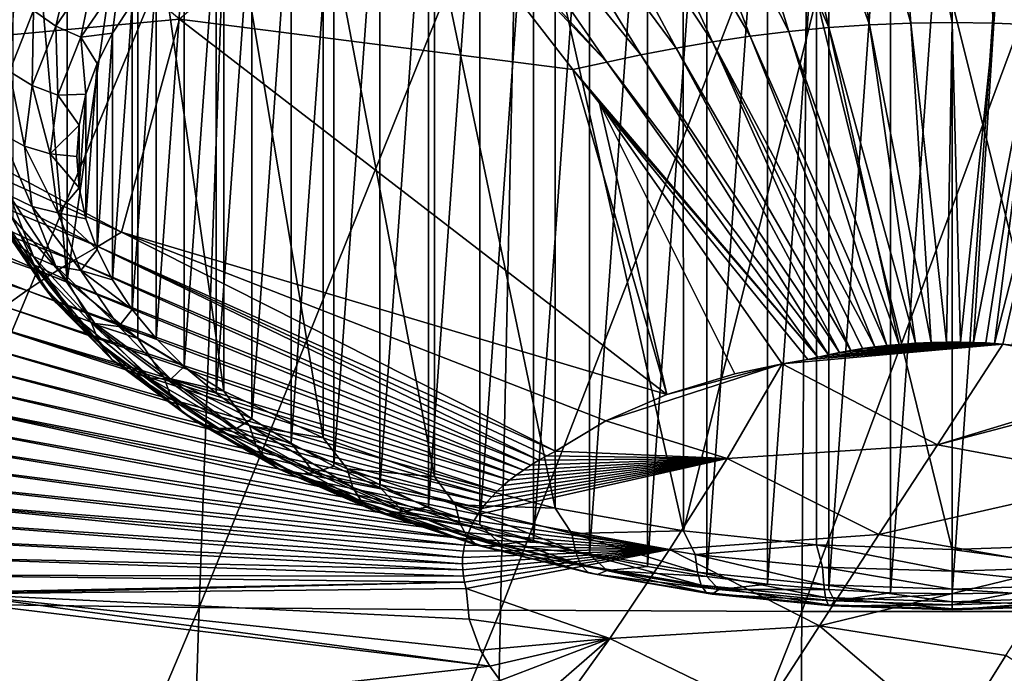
# Model space of a CAD drawing. Header units: metres. Extents: x -109 to 109, y -78 to 121.
# Tile 927 of 1056: x 72.66 to 76.71, y -57.38 to -54.69. Entities that reach past the tile are written whole.
import ezdxf

# ---------------------------------------------------------------- set-up
doc = ezdxf.new("R2010")
doc.units = ezdxf.units.M
doc.layers.add('solid_508554_SW0001', color=7, linetype='CONTINUOUS')

msp = doc.modelspace()

# ---------------------------------------------------------------- linework, layer by layer
at = {"layer": 'solid_508554_SW0001'}
for points in [[(73.321922, -54.686974, 36.627819), (71.34269, -53.03363, 38.818039), (71.72216, -54.835297, 36.247116)], [(72.636826, -53.254375, 29.160719), (72.636734, -55.505913, 30.460941), (72.859673, -55.762543, 30.016445)], [(72.859436, -53.510651, 28.716837), (72.636826, -53.254375, 29.160719), (72.859673, -55.762543, 30.016445)], [(76.159088, -54.710598, 36.736134), (75.946243, -53.328995, 38.748745), (75.674438, -53.347584, 38.717289)], [(76.328926, -54.703659, 36.747894), (76.22213, -53.317688, 38.767853), (75.946243, -53.328995, 38.748745)], [(76.159088, -54.710598, 36.736134), (76.328926, -54.703659, 36.747894), (75.946243, -53.328995, 38.748745)], [(76.500031, -54.701321, 36.751854), (76.500069, -53.313877, 38.774288), (76.22213, -53.317688, 38.767853)], [(76.328926, -54.703659, 36.747894), (76.500031, -54.701321, 36.751854), (76.22213, -53.317688, 38.767853)], [(76.500031, -54.701321, 36.751854), (76.671143, -54.703667, 36.747883), (76.500069, -53.313877, 38.774288)], [(76.671143, -54.703667, 36.747883), (76.778008, -53.317692, 38.767849), (76.500069, -53.313877, 38.774288)], [(76.671143, -54.703667, 36.747883), (76.840981, -54.710609, 36.736111), (76.778008, -53.317692, 38.767849)], [(75.828003, -54.737652, 36.690208), (75.408379, -53.373047, 38.674118), (75.149323, -53.404789, 38.620148)], [(75.991768, -54.722008, 36.716774), (75.674438, -53.347584, 38.717289), (75.408379, -53.373047, 38.674118)], [(75.828003, -54.737652, 36.690208), (75.991768, -54.722008, 36.716774), (75.408379, -53.373047, 38.674118)], [(75.991768, -54.722008, 36.716774), (76.159088, -54.710598, 36.736134), (75.674438, -53.347584, 38.717289)], [(75.668579, -54.757164, 36.657005), (75.149323, -53.404789, 38.620148), (74.898277, -53.442127, 38.556427)], [(75.668579, -54.757164, 36.657005), (75.828003, -54.737652, 36.690208), (75.149323, -53.404789, 38.620148)], [(75.514099, -54.78014, 36.617821), (74.898277, -53.442127, 38.556427), (74.655182, -53.484119, 38.484409)], [(75.514099, -54.78014, 36.617821), (75.668579, -54.757164, 36.657005), (74.898277, -53.442127, 38.556427)], [(76.246475, -57.047951, 28.790051), (76.24646, -53.45689, 35.009949), (76.5, -53.452419, 35.017693)], [(76.246475, -57.047951, 28.790051), (76.5, -53.452419, 35.017693), (76.5, -57.052422, 28.782309)], [(76.5, -53.452419, 35.017693), (76.753525, -53.45689, 35.009949), (76.5, -57.052422, 28.782309)], [(75.364532, -54.806007, 36.573555), (74.655182, -53.484119, 38.484409), (74.419662, -53.529743, 38.405678)], [(75.364532, -54.806007, 36.573555), (75.514099, -54.78014, 36.617821), (74.655182, -53.484119, 38.484409)], [(75.490913, -56.980259, 28.907295), (75.490868, -53.52459, 34.892693), (75.740196, -53.49297, 34.947456)], [(75.740234, -57.011875, 28.852535), (75.490913, -56.980259, 28.907295), (75.740196, -53.49297, 34.947456)], [(75.740234, -57.011875, 28.852535), (75.740196, -53.49297, 34.947456), (75.99263, -53.47039, 34.986568)], [(75.992661, -57.034454, 28.813427), (75.740234, -57.011875, 28.852535), (75.99263, -53.47039, 34.986568)], [(75.992661, -57.034454, 28.813427), (75.99263, -53.47039, 34.986568), (76.24646, -53.45689, 35.009949)], [(76.246475, -57.047951, 28.790051), (75.992661, -57.034454, 28.813427), (76.24646, -53.45689, 35.009949)], [(76.753525, -53.45689, 35.009949), (76.75354, -57.047951, 28.790052), (76.5, -57.052422, 28.782309)], [(73.150009, -53.749641, 28.302893), (72.859436, -53.510651, 28.716837), (72.859673, -55.762543, 30.016445)], [(75.21965, -54.834156, 36.525192), (74.419662, -53.529743, 38.405678), (74.190193, -53.577778, 38.322105)], [(75.21965, -54.834156, 36.525192), (75.364532, -54.806007, 36.573555), (74.419662, -53.529743, 38.405678)], [(75.246399, -56.939758, 28.977442), (75.246346, -53.56509, 34.82254), (75.490868, -53.52459, 34.892693)], [(75.490913, -56.980259, 28.907295), (75.246399, -56.939758, 28.977442), (75.490868, -53.52459, 34.892693)], [(75.008347, -56.890633, 29.062532), (75.008301, -53.61422, 34.73745), (75.246346, -53.56509, 34.82254)], [(75.246399, -56.939758, 28.977442), (75.008347, -56.890633, 29.062532), (75.246346, -53.56509, 34.82254)], [(75.078506, -54.863853, 36.4739), (74.190193, -53.577778, 38.322105), (73.964195, -53.626923, 38.235683)], [(75.078506, -54.863853, 36.4739), (75.21965, -54.834156, 36.525192), (74.190193, -53.577778, 38.322105)], [(74.778183, -56.833191, 29.162024), (74.778137, -53.671661, 34.637955), (75.008301, -53.61422, 34.73745)], [(75.008347, -56.890633, 29.062532), (74.778183, -56.833191, 29.162024), (75.008301, -53.61422, 34.73745)], [(75.078506, -54.863853, 36.4739), (73.964195, -53.626923, 38.235683), (74.197533, -53.935921, 37.804844)], [(74.556969, -56.767727, 29.275412), (74.556923, -53.737129, 34.524563), (74.778137, -53.671661, 34.637955)], [(74.778183, -56.833191, 29.162024), (74.556969, -56.767727, 29.275412), (74.778137, -53.671661, 34.637955)], [(74.345619, -56.694523, 29.402205), (74.345573, -53.810337, 34.397766), (74.556923, -53.737129, 34.524563)], [(74.556969, -56.767727, 29.275412), (74.345619, -56.694523, 29.402205), (74.556923, -53.737129, 34.524563)], [(73.150009, -53.749641, 28.302893), (72.859673, -55.762543, 30.016445), (73.150421, -56.001602, 29.602379)], [(73.150009, -53.749641, 28.302893), (73.150421, -56.001602, 29.602379), (73.503571, -56.218643, 29.226456)], [(73.503632, -53.967007, 27.926401), (73.150009, -53.749641, 28.302893), (73.503571, -56.218643, 29.226456)], [(74.145149, -56.613914, 29.541822), (74.145103, -53.890945, 34.258141), (74.345573, -53.810337, 34.397766)], [(74.345619, -56.694523, 29.402205), (74.145149, -56.613914, 29.541822), (74.345573, -53.810337, 34.397766)], [(72.330719, -53.819981, 9.54061), (73.521713, -53.836773, 9.513277), (72.164574, -57.091961, 11.142386)], [(73.521713, -53.836773, 9.513277), (73.403038, -57.108158, 11.116246), (72.164574, -57.091961, 11.142386)], [(73.521713, -53.836773, 9.513277), (74.712685, -53.848141, 9.495139), (73.403038, -57.108158, 11.116246)], [(74.712685, -53.848141, 9.495139), (74.641487, -57.119034, 11.099188), (73.403038, -57.108158, 11.116246)], [(74.712685, -53.848141, 9.495139), (75.90432, -53.853874, 9.486094), (74.641487, -57.119034, 11.099188)], [(75.90432, -53.853874, 9.486094), (75.880562, -57.124493, 11.090763), (74.641487, -57.119034, 11.099188)], [(77.096413, -53.85387, 9.486099), (77.120071, -57.124489, 11.090767), (75.880562, -57.124493, 11.090763)], [(75.90432, -53.853874, 9.486094), (77.096413, -53.85387, 9.486099), (75.880562, -57.124493, 11.090763)], [(73.956635, -56.526321, 29.693539), (73.956589, -53.978542, 34.106422), (74.145103, -53.890945, 34.258141)], [(74.145149, -56.613914, 29.541822), (73.956635, -56.526321, 29.693539), (74.145103, -53.890945, 34.258141)], [(74.939186, -54.893936, 36.421516), (74.197533, -53.935921, 37.804844), (73.321922, -54.686974, 36.627819)], [(75.078506, -54.863853, 36.4739), (74.197533, -53.935921, 37.804844), (74.939186, -54.893936, 36.421516)], [(73.503632, -53.967007, 27.926401), (73.503571, -56.218643, 29.226456), (73.912537, -56.409615, 28.895679)], [(73.912659, -54.157997, 27.595598), (73.503632, -53.967007, 27.926401), (73.912537, -56.409615, 28.895679)], [(73.781128, -56.432224, 29.856522), (73.78109, -54.072639, 33.943439), (73.956589, -53.978542, 34.106422)], [(73.956635, -56.526321, 29.693539), (73.781128, -56.432224, 29.856522), (73.956589, -53.978542, 34.106422)], [(73.619553, -56.332123, 30.0299), (73.619514, -54.172741, 33.770058), (73.78109, -54.072639, 33.943439)], [(73.781128, -56.432224, 29.856522), (73.619553, -56.332123, 30.0299), (73.78109, -54.072639, 33.943439)], [(73.47271, -56.226524, 30.212803), (73.472679, -54.278343, 33.587151), (73.619514, -54.172741, 33.770058)], [(73.619553, -56.332123, 30.0299), (73.47271, -56.226524, 30.212803), (73.619514, -54.172741, 33.770058)], [(73.912659, -54.157997, 27.595598), (73.912537, -56.409615, 28.895679), (74.369705, -56.570969, 28.616209)], [(74.370415, -54.319519, 27.315836), (73.912659, -54.157997, 27.595598), (74.369705, -56.570969, 28.616209)], [(73.341324, -56.115952, 30.404318), (73.341293, -54.388916, 33.395634), (73.472679, -54.278343, 33.587151)], [(73.47271, -56.226524, 30.212803), (73.341324, -56.115952, 30.404318), (73.472679, -54.278343, 33.587151)], [(74.370415, -54.319519, 27.315836), (74.369705, -56.570969, 28.616209), (74.866554, -56.699692, 28.393253)], [(74.866661, -54.448048, 27.093216), (74.370415, -54.319519, 27.315836), (74.866554, -56.699692, 28.393253)], [(72.813507, -54.715813, 32.730793), (72.721802, -54.651951, 32.722298), (72.886261, -54.409702, 33.14188)], [(72.973976, -54.479446, 33.14019), (72.813507, -54.715813, 32.730793), (72.886261, -54.409702, 33.14188)], [(73.226051, -56.000961, 30.603491), (73.226021, -54.50391, 33.196461), (73.341293, -54.388916, 33.395634)], [(73.341324, -56.115952, 30.404318), (73.226051, -56.000961, 30.603491), (73.341293, -54.388916, 33.395634)], [(74.866661, -54.448048, 27.093216), (74.866554, -56.699692, 28.393253), (75.393837, -56.793388, 28.230965)], [(75.393188, -54.541634, 26.931122), (74.866661, -54.448048, 27.093216), (75.393837, -56.793388, 28.230965)], [(72.915726, -54.761471, 32.725529), (72.813507, -54.715813, 32.730793), (72.973976, -54.479446, 33.14019)], [(73.071747, -54.531658, 33.123573), (72.915726, -54.761471, 32.725529), (72.973976, -54.479446, 33.14019)], [(73.127487, -55.882137, 30.809296), (73.127472, -54.622734, 32.99065), (73.226021, -54.50391, 33.196461)], [(73.226051, -56.000961, 30.603491), (73.127487, -55.882137, 30.809296), (73.226021, -54.50391, 33.196461)], [(73.071747, -54.531658, 33.123573), (73.046135, -54.74477, 32.779274), (72.915726, -54.761471, 32.725529)], [(73.071747, -54.531658, 33.123573), (73.127472, -54.622734, 32.99065), (73.046135, -54.74477, 32.779274)], [(75.941307, -54.598621, 26.832417), (75.393188, -54.541634, 26.931122), (75.393837, -56.793388, 28.230965)], [(72.721802, -54.651951, 32.722298), (72.621979, -54.902859, 32.287712), (72.64521, -54.573093, 32.70047)], [(73.046158, -55.760101, 31.020674), (73.046135, -54.74477, 32.779274), (73.127472, -54.622734, 32.99065)], [(73.127487, -55.882137, 30.809296), (73.046158, -55.760101, 31.020674), (73.127472, -54.622734, 32.99065)], [(75.941307, -54.598621, 26.832417), (75.393837, -56.793388, 28.230965), (75.941719, -56.850315, 28.132368)], [(75.941307, -54.598621, 26.832417), (75.941719, -56.850315, 28.132368), (76.5, -56.869408, 28.099297)], [(76.5, -54.617741, 26.799295), (75.941307, -54.598621, 26.832417), (76.5, -56.869408, 28.099297)], [(77.058281, -56.850315, 28.132368), (77.058693, -54.598621, 26.832417), (76.5, -54.617741, 26.799295)], [(77.058281, -56.850315, 28.132368), (76.5, -54.617741, 26.799295), (76.5, -56.869408, 28.099297)], [(72.71611, -54.960629, 32.306759), (72.621979, -54.902859, 32.287712), (72.721802, -54.651951, 32.722298)], [(72.813507, -54.715813, 32.730793), (72.71611, -54.960629, 32.306759), (72.721802, -54.651951, 32.722298)], [(72.986221, -55.623047, 35.158772), (71.130722, -54.691639, 36.393513), (70.968246, -54.785965, 36.230511)], [(73.083595, -55.564346, 35.259617), (71.72216, -54.835297, 36.247116), (71.130722, -54.691639, 36.393513)], [(72.986221, -55.623047, 35.158772), (73.083595, -55.564346, 35.259617), (71.130722, -54.691639, 36.393513)], [(73.321922, -54.686974, 36.627819), (71.72216, -54.835297, 36.247116), (73.083595, -55.564346, 35.259617)], [(73.321922, -54.686974, 36.627819), (73.083595, -55.564346, 35.259617), (75.326256, -56.231773, 34.335072)], [(74.939186, -54.893936, 36.421516), (73.321922, -54.686974, 36.627819), (75.326256, -56.231773, 34.335072)], [(76.159088, -54.710598, 36.736134), (76.413765, -56.01799, 34.70752), (76.328926, -54.703659, 36.747894)], [(76.328926, -54.703659, 36.747894), (76.475769, -56.01651, 34.710052), (76.500031, -54.701321, 36.751854)], [(76.328926, -54.703659, 36.747894), (76.413765, -56.01799, 34.70752), (76.475769, -56.01651, 34.710052)], [(76.500031, -54.701321, 36.751854), (76.475769, -56.01651, 34.710052), (76.533463, -56.016365, 34.71027)], [(76.500031, -54.701321, 36.751854), (76.533463, -56.016365, 34.71027), (76.671143, -54.703667, 36.747883)], [(76.671143, -54.703667, 36.747883), (76.533463, -56.016365, 34.71027), (76.587509, -56.017399, 34.708466)], [(76.671143, -54.703667, 36.747883), (76.587509, -56.017399, 34.708466), (76.840981, -54.710609, 36.736111)], [(72.82103, -54.9995, 32.313248), (72.71611, -54.960629, 32.306759), (72.813507, -54.715813, 32.730793)], [(72.915726, -54.761471, 32.725529), (72.82103, -54.9995, 32.313248), (72.813507, -54.715813, 32.730793)], [(72.915726, -54.761471, 32.725529), (73.046135, -54.74477, 32.779274), (72.982445, -54.869404, 32.563408)], [(72.98246, -55.635471, 31.236538), (72.982445, -54.869404, 32.563408), (73.046135, -54.74477, 32.779274)], [(73.046158, -55.760101, 31.020674), (72.98246, -55.635471, 31.236538), (73.046135, -54.74477, 32.779274)], [(75.668579, -54.757164, 36.657005), (76.231354, -56.030323, 34.686241), (75.828003, -54.737652, 36.690208)], [(75.828003, -54.737652, 36.690208), (76.281975, -56.025646, 34.694321), (75.991768, -54.722008, 36.716774)], [(75.828003, -54.737652, 36.690208), (76.231354, -56.030323, 34.686241), (76.281975, -56.025646, 34.694321)], [(75.991768, -54.722008, 36.716774), (76.348831, -56.020973, 34.702389), (76.159088, -54.710598, 36.736134)], [(75.991768, -54.722008, 36.716774), (76.281975, -56.025646, 34.694321), (76.348831, -56.020973, 34.702389)], [(76.159088, -54.710598, 36.736134), (76.348831, -56.020973, 34.702389), (76.413765, -56.01799, 34.70752)], [(76.840981, -54.710609, 36.736111), (76.587509, -56.017399, 34.708466), (76.63842, -56.01952, 34.704803)], [(76.840981, -54.710609, 36.736111), (76.63842, -56.01952, 34.704803), (76.673347, -56.021812, 34.700874)], [(76.840981, -54.710609, 36.736111), (76.673347, -56.021812, 34.700874), (77.008286, -54.722027, 36.716747)], [(77.008286, -54.722027, 36.716747), (76.673347, -56.021812, 34.700874), (76.70768, -56.024773, 34.695824)], [(77.008286, -54.722027, 36.716747), (76.70768, -56.024773, 34.695824), (76.746155, -56.029049, 34.688557)], [(72.886208, -55.680958, 35.058315), (70.968246, -54.785965, 36.230511), (70.809029, -54.883713, 36.060921)], [(72.886208, -55.680958, 35.058315), (72.986221, -55.623047, 35.158772), (70.968246, -54.785965, 36.230511)], [(72.915726, -54.761471, 32.725529), (72.936722, -54.995987, 32.344154), (72.82103, -54.9995, 32.313248)], [(72.915726, -54.761471, 32.725529), (72.982445, -54.869404, 32.563408), (72.936722, -54.995987, 32.344154)], [(75.364532, -54.806007, 36.573555), (76.082741, -56.051033, 34.650551), (75.514099, -54.78014, 36.617821)], [(75.514099, -54.78014, 36.617821), (76.180946, -56.036106, 34.676258), (75.668579, -54.757164, 36.657005)], [(75.514099, -54.78014, 36.617821), (76.082741, -56.051033, 34.650551), (76.131271, -56.04311, 34.6642)], [(75.514099, -54.78014, 36.617821), (76.131271, -56.04311, 34.6642), (76.180946, -56.036106, 34.676258)], [(75.668579, -54.757164, 36.657005), (76.180946, -56.036106, 34.676258), (76.231354, -56.030323, 34.686241)], [(75.21965, -54.834156, 36.525192), (76.035545, -56.05957, 34.635826), (75.364532, -54.806007, 36.573555)], [(75.364532, -54.806007, 36.573555), (76.035545, -56.05957, 34.635826), (76.082741, -56.051033, 34.650551)], [(72.936729, -55.508884, 31.45579), (72.936722, -54.995987, 32.344154), (72.982445, -54.869404, 32.563408)], [(72.98246, -55.635471, 31.236538), (72.936729, -55.508884, 31.45579), (72.982445, -54.869404, 32.563408)], [(75.078506, -54.863853, 36.4739), (74.939186, -54.893936, 36.421516), (75.94709, -56.078094, 34.603867)], [(75.078506, -54.863853, 36.4739), (75.990189, -56.068649, 34.620155), (75.21965, -54.834156, 36.525192)], [(75.078506, -54.863853, 36.4739), (75.94709, -56.078094, 34.603867), (75.990189, -56.068649, 34.620155)], [(75.21965, -54.834156, 36.525192), (75.990189, -56.068649, 34.620155), (76.035545, -56.05957, 34.635826)], [(72.788193, -55.741055, 34.953835), (70.809029, -54.883713, 36.060921), (70.654724, -54.986053, 35.882942)], [(72.788193, -55.741055, 34.953835), (72.886208, -55.680958, 35.058315), (70.809029, -54.883713, 36.060921)], [(72.683464, -55.209709, 31.87534), (72.588516, -55.158134, 31.845562), (72.621979, -54.902859, 32.287712)], [(72.71611, -54.960629, 32.306759), (72.683464, -55.209709, 31.87534), (72.621979, -54.902859, 32.287712)], [(75.048965, -55.032639, 36.214958), (74.939186, -54.893936, 36.421516), (75.326256, -56.231773, 34.335072)], [(75.048965, -55.032639, 36.214958), (75.94709, -56.078094, 34.603867), (74.939186, -54.893936, 36.421516)], [(72.693184, -55.804035, 34.844204), (70.654724, -54.986053, 35.882942), (70.506996, -55.09354, 35.695816)], [(72.693184, -55.804035, 34.844204), (72.788193, -55.741055, 34.953835), (70.654724, -54.986053, 35.882942)], [(72.789284, -55.241673, 31.893795), (72.683464, -55.209709, 31.87534), (72.71611, -54.960629, 32.306759)], [(72.82103, -54.9995, 32.313248), (72.789284, -55.241673, 31.893795), (72.71611, -54.960629, 32.306759)], [(72.82103, -54.9995, 32.313248), (72.909195, -55.123882, 32.122635), (72.789284, -55.241673, 31.893795)], [(72.82103, -54.9995, 32.313248), (72.936722, -54.995987, 32.344154), (72.909195, -55.123882, 32.122635)], [(72.909195, -55.380989, 31.677311), (72.909195, -55.123882, 32.122635), (72.936722, -54.995987, 32.344154)], [(72.936729, -55.508884, 31.45579), (72.909195, -55.380989, 31.677311), (72.936722, -54.995987, 32.344154)], [(75.048965, -55.032639, 36.214958), (75.326256, -56.231773, 34.335072), (75.605049, -56.147308, 34.48204)], [(75.048965, -55.032639, 36.214958), (75.605049, -56.147308, 34.48204), (75.80088, -56.105232, 34.556099)], [(75.048965, -55.032639, 36.214958), (75.80088, -56.105232, 34.556099), (75.905655, -56.087749, 34.587315)], [(75.048965, -55.032639, 36.214958), (75.905655, -56.087749, 34.587315), (75.94709, -56.078094, 34.603867)], [(72.602211, -55.870232, 34.728943), (72.693184, -55.804035, 34.844204), (70.506996, -55.09354, 35.695816)], [(72.789284, -55.241673, 31.893795), (72.909195, -55.123882, 32.122635), (72.900002, -55.252438, 31.899973)], [(72.909195, -55.380989, 31.677311), (72.900002, -55.252438, 31.899973), (72.909195, -55.123882, 32.122635)], [(72.71611, -55.458786, 31.443922), (72.621979, -55.413406, 31.403412), (72.588516, -55.158134, 31.845562)], [(72.683464, -55.209709, 31.87534), (72.71611, -55.458786, 31.443922), (72.588516, -55.158134, 31.845562)], [(72.82103, -55.483845, 31.474339), (72.71611, -55.458786, 31.443922), (72.683464, -55.209709, 31.87534)], [(72.789284, -55.241673, 31.893795), (72.82103, -55.483845, 31.474339), (72.683464, -55.209709, 31.87534)], [(72.789284, -55.241673, 31.893795), (72.900002, -55.252438, 31.899973), (72.909195, -55.380989, 31.677311)], [(72.789284, -55.241673, 31.893795), (72.909195, -55.380989, 31.677311), (72.82103, -55.483845, 31.474339)], [(72.721802, -55.664314, 30.968828), (72.64521, -55.605984, 30.911451), (72.543365, -55.349991, 31.354847)], [(72.621979, -55.413406, 31.403412), (72.721802, -55.664314, 30.968828), (72.543365, -55.349991, 31.354847)], [(72.82103, -55.483845, 31.474339), (72.909195, -55.380989, 31.677311), (72.936729, -55.508884, 31.45579)], [(72.813507, -55.703606, 31.019886), (72.721802, -55.664314, 30.968828), (72.621979, -55.413406, 31.403412)], [(72.71611, -55.458786, 31.443922), (72.813507, -55.703606, 31.019886), (72.621979, -55.413406, 31.403412)], [(72.551811, -55.444717, 30.78945), (72.723679, -55.697865, 30.350988), (72.636734, -55.505913, 30.460941)], [(72.757889, -55.782391, 30.416153), (72.723679, -55.697865, 30.350988), (72.551811, -55.444717, 30.78945)], [(72.587578, -55.531536, 30.850641), (72.757889, -55.782391, 30.416153), (72.551811, -55.444717, 30.78945)], [(72.915726, -55.721874, 31.062061), (72.813507, -55.703606, 31.019886), (72.71611, -55.458786, 31.443922)], [(72.82103, -55.483845, 31.474339), (72.915726, -55.721874, 31.062061), (72.71611, -55.458786, 31.443922)], [(72.723679, -55.697865, 30.350988), (72.859673, -55.762543, 30.016445), (72.636734, -55.505913, 30.460941)], [(72.82103, -55.483845, 31.474339), (72.936729, -55.508884, 31.45579), (72.98246, -55.635471, 31.236538)], [(72.82103, -55.483845, 31.474339), (72.98246, -55.635471, 31.236538), (72.915726, -55.721874, 31.062061)], [(72.813004, -55.853142, 30.483362), (72.757889, -55.782391, 30.416153), (72.587578, -55.531536, 30.850641)], [(72.64521, -55.605984, 30.911451), (72.813004, -55.853142, 30.483362), (72.587578, -55.531536, 30.850641)], [(72.986221, -55.623047, 35.158772), (74.867409, -56.464878, 33.934181), (73.083595, -55.564346, 35.259617)], [(73.083595, -55.564346, 35.259617), (74.867409, -56.464878, 33.934181), (75.075424, -56.339588, 34.148994)], [(73.083595, -55.564346, 35.259617), (75.075424, -56.339588, 34.148994), (75.326256, -56.231773, 34.335072)], [(72.886261, -55.906563, 30.549244), (72.813004, -55.853142, 30.483362), (72.64521, -55.605984, 30.911451)], [(72.721802, -55.664314, 30.968828), (72.886261, -55.906563, 30.549244), (72.64521, -55.605984, 30.911451)], [(72.886208, -55.680958, 35.058315), (74.799316, -56.502644, 33.86845), (72.986221, -55.623047, 35.158772)], [(72.915726, -55.721874, 31.062061), (72.98246, -55.635471, 31.236538), (73.046158, -55.760101, 31.020674)], [(72.986221, -55.623047, 35.158772), (74.799316, -56.502644, 33.86845), (74.83287, -56.483582, 33.901539)], [(72.986221, -55.623047, 35.158772), (74.83287, -56.483582, 33.901539), (74.867409, -56.464878, 33.934181)], [(72.973976, -55.939972, 30.610487), (72.886261, -55.906563, 30.549244), (72.721802, -55.664314, 30.968828)], [(72.813507, -55.703606, 31.019886), (72.973976, -55.939972, 30.610487), (72.721802, -55.664314, 30.968828)], [(72.788193, -55.741055, 34.953835), (74.767067, -56.522259, 33.834415), (72.886208, -55.680958, 35.058315)], [(72.886208, -55.680958, 35.058315), (74.767067, -56.522259, 33.834415), (74.799316, -56.502644, 33.86845)], [(72.723679, -55.697865, 30.350988), (72.960152, -55.93763, 29.935707), (72.859673, -55.762543, 30.016445)], [(72.992218, -56.019981, 30.004631), (72.960152, -55.93763, 29.935707), (72.723679, -55.697865, 30.350988)], [(72.757889, -55.782391, 30.416153), (72.992218, -56.019981, 30.004631), (72.723679, -55.697865, 30.350988)], [(73.071747, -55.951687, 30.664013), (72.973976, -55.939972, 30.610487), (72.813507, -55.703606, 31.019886)], [(72.915726, -55.721874, 31.062061), (73.071747, -55.951687, 30.664013), (72.813507, -55.703606, 31.019886)], [(72.915726, -55.721874, 31.062061), (73.046158, -55.760101, 31.020674), (73.127487, -55.882137, 30.809296)], [(72.915726, -55.721874, 31.062061), (73.127487, -55.882137, 30.809296), (73.071747, -55.951687, 30.664013)], [(72.693184, -55.804035, 34.844204), (74.736198, -56.542503, 33.799294), (72.788193, -55.741055, 34.953835)], [(72.788193, -55.741055, 34.953835), (74.736198, -56.542503, 33.799294), (74.767067, -56.522259, 33.834415)], [(72.960152, -55.93763, 29.935707), (73.150421, -56.001602, 29.602379), (72.859673, -55.762543, 30.016445)], [(73.043884, -56.087234, 30.077904), (72.992218, -56.019981, 30.004631), (72.757889, -55.782391, 30.416153)], [(72.813004, -55.853142, 30.483362), (73.043884, -56.087234, 30.077904), (72.757889, -55.782391, 30.416153)], [(72.602211, -55.870232, 34.728943), (74.706779, -56.563343, 33.763142), (72.693184, -55.804035, 34.844204)], [(72.693184, -55.804035, 34.844204), (74.706779, -56.563343, 33.763142), (74.736198, -56.542503, 33.799294)], [(72.516289, -55.939857, 34.607754), (74.678932, -56.584816, 33.725891), (72.602211, -55.870232, 34.728943)], [(72.602211, -55.870232, 34.728943), (74.678932, -56.584816, 33.725891), (74.706779, -56.563343, 33.763142)], [(73.112556, -56.136002, 30.151842), (73.043884, -56.087234, 30.077904), (72.813004, -55.853142, 30.483362)], [(72.886261, -55.906563, 30.549244), (73.112556, -56.136002, 30.151842), (72.813004, -55.853142, 30.483362)], [(73.071747, -55.951687, 30.664013), (73.127487, -55.882137, 30.809296), (73.226051, -56.000961, 30.603491)], [(73.194778, -56.163841, 30.222731), (73.112556, -56.136002, 30.151842), (72.886261, -55.906563, 30.549244)], [(72.973976, -55.939972, 30.610487), (73.194778, -56.163841, 30.222731), (72.886261, -55.906563, 30.549244)], [(72.436333, -56.01276, 34.480953), (74.628227, -56.629566, 33.648289), (72.516289, -55.939857, 34.607754)], [(72.516289, -55.939857, 34.607754), (74.628227, -56.629566, 33.648289), (74.652718, -56.606899, 33.687592)], [(72.516289, -55.939857, 34.607754), (74.652718, -56.606899, 33.687592), (74.678932, -56.584816, 33.725891)], [(72.960152, -55.93763, 29.935707), (73.257195, -56.159908, 29.550707), (73.150421, -56.001602, 29.602379)], [(73.286575, -56.240246, 29.623119), (73.257195, -56.159908, 29.550707), (72.960152, -55.93763, 29.935707)], [(72.992218, -56.019981, 30.004631), (73.286575, -56.240246, 29.623119), (72.960152, -55.93763, 29.935707)], [(73.28643, -56.16935, 30.287008), (73.194778, -56.163841, 30.222731), (72.973976, -55.939972, 30.610487)], [(73.071747, -55.951687, 30.664013), (73.28643, -56.16935, 30.287008), (72.973976, -55.939972, 30.610487)], [(73.071747, -55.951687, 30.664013), (73.226051, -56.000961, 30.603491), (73.341324, -56.115952, 30.404318)], [(73.071747, -55.951687, 30.664013), (73.341324, -56.115952, 30.404318), (73.28643, -56.16935, 30.287008)], [(73.257195, -56.159908, 29.550707), (73.503571, -56.218643, 29.226456), (73.150421, -56.001602, 29.602379)], [(72.36322, -56.088696, 34.349018), (74.605515, -56.652763, 33.608067), (72.436333, -56.01276, 34.480953)], [(72.436333, -56.01276, 34.480953), (74.605515, -56.652763, 33.608067), (74.628227, -56.629566, 33.648289)], [(73.333908, -56.304253, 29.702011), (73.286575, -56.240246, 29.623119), (72.992218, -56.019981, 30.004631)], [(73.043884, -56.087234, 30.077904), (73.333908, -56.304253, 29.702011), (72.992218, -56.019981, 30.004631)], [(76.70768, -56.024773, 34.695824), (75.905655, -56.087749, 34.587315), (75.80088, -56.105232, 34.556099)], [(76.43856, -56.439243, 34.017406), (76.70768, -56.024773, 34.695824), (75.80088, -56.105232, 34.556099)], [(76.70768, -56.024773, 34.695824), (75.94709, -56.078094, 34.603867), (75.905655, -56.087749, 34.587315)], [(76.70768, -56.024773, 34.695824), (75.990189, -56.068649, 34.620155), (75.94709, -56.078094, 34.603867)], [(76.70768, -56.024773, 34.695824), (76.035545, -56.05957, 34.635826), (75.990189, -56.068649, 34.620155)], [(76.70768, -56.024773, 34.695824), (76.082741, -56.051033, 34.650551), (76.035545, -56.05957, 34.635826)], [(76.70768, -56.024773, 34.695824), (76.131271, -56.04311, 34.6642), (76.082741, -56.051033, 34.650551)], [(76.70768, -56.024773, 34.695824), (76.180946, -56.036106, 34.676258), (76.131271, -56.04311, 34.6642)], [(76.70768, -56.024773, 34.695824), (76.231354, -56.030323, 34.686241), (76.180946, -56.036106, 34.676258)], [(76.70768, -56.024773, 34.695824), (76.281975, -56.025646, 34.694321), (76.231354, -56.030323, 34.686241)], [(76.70768, -56.024773, 34.695824), (76.348831, -56.020973, 34.702389), (76.281975, -56.025646, 34.694321)], [(76.70768, -56.024773, 34.695824), (76.413765, -56.01799, 34.70752), (76.348831, -56.020973, 34.702389)], [(76.70768, -56.024773, 34.695824), (76.475769, -56.01651, 34.710052), (76.413765, -56.01799, 34.70752)], [(77.39621, -56.147629, 34.481483), (76.70768, -56.024773, 34.695824), (76.43856, -56.439243, 34.017406)], [(76.70768, -56.024773, 34.695824), (76.533463, -56.016365, 34.71027), (76.475769, -56.01651, 34.710052)], [(76.70768, -56.024773, 34.695824), (76.587509, -56.017399, 34.708466), (76.533463, -56.016365, 34.71027)], [(76.70768, -56.024773, 34.695824), (76.63842, -56.01952, 34.704803), (76.587509, -56.017399, 34.708466)], [(76.70768, -56.024773, 34.695824), (76.673347, -56.021812, 34.700874), (76.63842, -56.01952, 34.704803)], [(77.094368, -56.087719, 34.587402), (76.746155, -56.029049, 34.688557), (76.70768, -56.024773, 34.695824)], [(77.39621, -56.147629, 34.481483), (77.094368, -56.087719, 34.587402), (76.70768, -56.024773, 34.695824)], [(72.297722, -56.167263, 34.212677), (74.584648, -56.676472, 33.566982), (72.36322, -56.088696, 34.349018)], [(72.36322, -56.088696, 34.349018), (74.584648, -56.676472, 33.566982), (74.605515, -56.652763, 33.608067)], [(73.396812, -56.348713, 29.783419), (73.333908, -56.304253, 29.702011), (73.043884, -56.087234, 30.077904)], [(73.112556, -56.136002, 30.151842), (73.396812, -56.348713, 29.783419), (73.043884, -56.087234, 30.077904)], [(73.28643, -56.16935, 30.287008), (73.341324, -56.115952, 30.404318), (73.47271, -56.226524, 30.212803)], [(75.80088, -56.105232, 34.556099), (75.326256, -56.231773, 34.335072), (75.075424, -56.339588, 34.148994)], [(75.573715, -56.494579, 33.909931), (75.80088, -56.105232, 34.556099), (75.075424, -56.339588, 34.148994)], [(75.80088, -56.105232, 34.556099), (75.605049, -56.147308, 34.48204), (75.326256, -56.231773, 34.335072)], [(76.43856, -56.439243, 34.017406), (75.80088, -56.105232, 34.556099), (75.573715, -56.494579, 33.909931)], [(72.24044, -56.247906, 34.072906), (74.565666, -56.700615, 33.525146), (72.297722, -56.167263, 34.212677)], [(72.297722, -56.167263, 34.212677), (74.565666, -56.700615, 33.525146), (74.584648, -56.676472, 33.566982)], [(73.472137, -56.371387, 29.863251), (73.396812, -56.348713, 29.783419), (73.112556, -56.136002, 30.151842)], [(73.194778, -56.163841, 30.222731), (73.472137, -56.371387, 29.863251), (73.112556, -56.136002, 30.151842)], [(73.556091, -56.371143, 29.937496), (73.472137, -56.371387, 29.863251), (73.194778, -56.163841, 30.222731)], [(73.28643, -56.16935, 30.287008), (73.556091, -56.371143, 29.937496), (73.194778, -56.163841, 30.222731)], [(73.257195, -56.159908, 29.550707), (73.609726, -56.360901, 29.202579), (73.503571, -56.218643, 29.226456)], [(73.63591, -56.439419, 29.278147), (73.609726, -56.360901, 29.202579), (73.257195, -56.159908, 29.550707)], [(73.286575, -56.240246, 29.623119), (73.63591, -56.439419, 29.278147), (73.257195, -56.159908, 29.550707)], [(77.46978, -56.166916, 34.447773), (77.39621, -56.147629, 34.481483), (76.43856, -56.439243, 34.017406)], [(77.200165, -56.579655, 33.775772), (77.46978, -56.166916, 34.447773), (76.43856, -56.439243, 34.017406)], [(73.28643, -56.16935, 30.287008), (73.47271, -56.226524, 30.212803), (73.619553, -56.332123, 30.0299)], [(73.28643, -56.16935, 30.287008), (73.619553, -56.332123, 30.0299), (73.556091, -56.371143, 29.937496)], [(72.191917, -56.330051, 33.930717), (74.533577, -56.75, 33.43961), (72.24044, -56.247906, 34.072906)], [(72.24044, -56.247906, 34.072906), (74.533577, -56.75, 33.43961), (74.54863, -56.725143, 33.482655)], [(72.24044, -56.247906, 34.072906), (74.54863, -56.725143, 33.482655), (74.565666, -56.700615, 33.525146)], [(73.678093, -56.500492, 29.36212), (73.63591, -56.439419, 29.278147), (73.286575, -56.240246, 29.623119)], [(73.333908, -56.304253, 29.702011), (73.678093, -56.500492, 29.36212), (73.286575, -56.240246, 29.623119)], [(73.609726, -56.360901, 29.202579), (73.912537, -56.409615, 28.895679), (73.503571, -56.218643, 29.226456)], [(73.734161, -56.54105, 29.450279), (73.678093, -56.500492, 29.36212), (73.333908, -56.304253, 29.702011)], [(73.396812, -56.348713, 29.783419), (73.734161, -56.54105, 29.450279), (73.333908, -56.304253, 29.702011)], [(72.152405, -56.413067, 33.787189), (74.520538, -56.775127, 33.396103), (72.191917, -56.330051, 33.930717)], [(72.191917, -56.330051, 33.930717), (74.520538, -56.775127, 33.396103), (74.533577, -56.75, 33.43961)], [(73.8013, -56.559059, 29.538197), (73.734161, -56.54105, 29.450279), (73.396812, -56.348713, 29.783419)], [(73.472137, -56.371387, 29.863251), (73.8013, -56.559059, 29.538197), (73.396812, -56.348713, 29.783419)], [(73.556091, -56.371143, 29.937496), (73.619553, -56.332123, 30.0299), (73.781128, -56.432224, 29.856522)], [(73.609726, -56.360901, 29.202579), (74.011711, -56.537163, 28.89728), (73.912537, -56.409615, 28.895679)], [(74.034248, -56.614086, 28.975613), (74.011711, -56.537163, 28.89728), (73.609726, -56.360901, 29.202579)], [(73.63591, -56.439419, 29.278147), (74.034248, -56.614086, 28.975613), (73.609726, -56.360901, 29.202579)], [(75.573715, -56.494579, 33.909931), (75.075424, -56.339588, 34.148994), (74.867409, -56.464878, 33.934181)], [(73.556091, -56.371143, 29.937496), (73.876129, -56.553608, 29.621456), (73.472137, -56.371387, 29.863251)], [(73.876129, -56.553608, 29.621456), (73.8013, -56.559059, 29.538197), (73.472137, -56.371387, 29.863251)], [(73.556091, -56.371143, 29.937496), (73.781128, -56.432224, 29.856522), (73.876129, -56.553608, 29.621456)], [(74.011711, -56.537163, 28.89728), (74.369705, -56.570969, 28.616209), (73.912537, -56.409615, 28.895679)], [(72.122063, -56.496307, 33.643421), (74.509529, -56.800468, 33.352242), (72.152405, -56.413067, 33.787189)], [(72.152405, -56.413067, 33.787189), (74.509529, -56.800468, 33.352242), (74.520538, -56.775127, 33.396103)], [(74.070572, -56.672588, 29.064041), (74.034248, -56.614086, 28.975613), (73.63591, -56.439419, 29.278147)], [(73.678093, -56.500492, 29.36212), (74.070572, -56.672588, 29.064041), (73.63591, -56.439419, 29.278147)], [(73.876129, -56.553608, 29.621456), (73.781128, -56.432224, 29.856522), (73.956635, -56.526321, 29.693539)], [(76.197914, -56.807289, 33.392799), (76.43856, -56.439243, 34.017406), (75.573715, -56.494579, 33.909931)], [(77.200165, -56.579655, 33.775772), (76.43856, -56.439243, 34.017406), (76.197914, -56.807289, 33.392799)], [(75.573715, -56.494579, 33.909931), (74.83287, -56.483582, 33.901539), (74.799316, -56.502644, 33.86845)], [(75.573715, -56.494579, 33.909931), (74.867409, -56.464878, 33.934181), (74.83287, -56.483582, 33.901539)], [(72.100769, -56.579205, 33.500366), (74.50061, -56.825954, 33.30814), (72.122063, -56.496307, 33.643421)], [(72.122063, -56.496307, 33.643421), (74.50061, -56.825954, 33.30814), (74.509529, -56.800468, 33.352242)], [(74.118843, -56.709724, 29.158123), (74.070572, -56.672588, 29.064041), (73.678093, -56.500492, 29.36212)], [(73.734161, -56.54105, 29.450279), (74.118843, -56.709724, 29.158123), (73.678093, -56.500492, 29.36212)], [(73.876129, -56.553608, 29.621456), (73.956635, -56.526321, 29.693539), (74.145149, -56.613914, 29.541822)], [(75.573715, -56.494579, 33.909931), (74.565666, -56.700615, 33.525146), (74.54863, -56.725143, 33.482655)], [(75.33667, -56.869194, 33.268803), (75.573715, -56.494579, 33.909931), (74.54863, -56.725143, 33.482655)], [(75.573715, -56.494579, 33.909931), (74.584648, -56.676472, 33.566982), (74.565666, -56.700615, 33.525146)], [(75.573715, -56.494579, 33.909931), (74.605515, -56.652763, 33.608067), (74.584648, -56.676472, 33.566982)], [(75.573715, -56.494579, 33.909931), (74.628227, -56.629566, 33.648289), (74.605515, -56.652763, 33.608067)], [(75.573715, -56.494579, 33.909931), (74.652718, -56.606899, 33.687592), (74.628227, -56.629566, 33.648289)], [(75.573715, -56.494579, 33.909931), (74.678932, -56.584816, 33.725891), (74.652718, -56.606899, 33.687592)], [(75.573715, -56.494579, 33.909931), (74.706779, -56.563343, 33.763142), (74.678932, -56.584816, 33.725891)], [(75.573715, -56.494579, 33.909931), (74.736198, -56.542503, 33.799294), (74.706779, -56.563343, 33.763142)], [(75.573715, -56.494579, 33.909931), (74.767067, -56.522259, 33.834415), (74.736198, -56.542503, 33.799294)], [(75.573715, -56.494579, 33.909931), (74.799316, -56.502644, 33.86845), (74.767067, -56.522259, 33.834415)], [(76.197914, -56.807289, 33.392799), (75.573715, -56.494579, 33.909931), (75.33667, -56.869194, 33.268803)], [(74.176636, -56.72364, 29.253134), (74.118843, -56.709724, 29.158123), (73.734161, -56.54105, 29.450279)], [(73.8013, -56.559059, 29.538197), (74.176636, -56.72364, 29.253134), (73.734161, -56.54105, 29.450279)], [(73.876129, -56.553608, 29.621456), (74.241058, -56.713627, 29.344296), (73.8013, -56.559059, 29.538197)], [(74.241058, -56.713627, 29.344296), (74.176636, -56.72364, 29.253134), (73.8013, -56.559059, 29.538197)], [(73.876129, -56.553608, 29.621456), (74.145149, -56.613914, 29.541822), (74.241058, -56.713627, 29.344296)], [(74.011711, -56.537163, 28.89728), (74.456268, -56.685688, 28.640032), (74.369705, -56.570969, 28.616209)], [(74.474785, -56.761265, 28.720695), (74.456268, -56.685688, 28.640032), (74.011711, -56.537163, 28.89728)], [(74.034248, -56.614086, 28.975613), (74.474785, -56.761265, 28.720695), (74.011711, -56.537163, 28.89728)], [(74.456268, -56.685688, 28.640032), (74.866554, -56.699692, 28.393253), (74.369705, -56.570969, 28.616209)], [(72.088127, -56.661255, 33.358849), (74.493752, -56.85154, 33.26387), (72.100769, -56.579205, 33.500366)], [(72.100769, -56.579205, 33.500366), (74.493752, -56.85154, 33.26387), (74.50061, -56.825954, 33.30814)], [(76.957687, -56.939846, 33.169025), (77.200165, -56.579655, 33.775772), (76.197914, -56.807289, 33.392799)], [(74.504616, -56.817596, 28.812878), (74.474785, -56.761265, 28.720695), (74.034248, -56.614086, 28.975613)], [(74.070572, -56.672588, 29.064041), (74.504616, -56.817596, 28.812878), (74.034248, -56.614086, 28.975613)], [(74.241058, -56.713627, 29.344296), (74.145149, -56.613914, 29.541822), (74.345619, -56.694523, 29.402205)], [(72.083588, -56.742023, 33.219559), (74.486221, -56.902782, 33.17522), (72.088127, -56.661255, 33.358849)], [(72.088127, -56.661255, 33.358849), (74.486221, -56.902782, 33.17522), (74.488968, -56.877163, 33.21954)], [(72.088127, -56.661255, 33.358849), (74.488968, -56.877163, 33.21954), (74.493752, -56.85154, 33.26387)], [(74.544258, -56.851852, 28.911951), (74.504616, -56.817596, 28.812878), (74.070572, -56.672588, 29.064041)], [(74.118843, -56.709724, 29.158123), (74.544258, -56.851852, 28.911951), (74.070572, -56.672588, 29.064041)], [(74.456268, -56.685688, 28.640032), (74.935799, -56.803925, 28.435238), (74.866554, -56.699692, 28.393253)], [(74.949966, -56.878429, 28.517756), (74.935799, -56.803925, 28.435238), (74.456268, -56.685688, 28.640032)], [(74.474785, -56.761265, 28.720695), (74.949966, -56.878429, 28.517756), (74.456268, -56.685688, 28.640032)], [(74.591728, -56.862316, 29.012936), (74.544258, -56.851852, 28.911951), (74.118843, -56.709724, 29.158123)], [(74.176636, -56.72364, 29.253134), (74.591728, -56.862316, 29.012936), (74.118843, -56.709724, 29.158123)], [(74.241058, -56.713627, 29.344296), (74.644646, -56.848457, 29.11076), (74.176636, -56.72364, 29.253134)], [(74.644646, -56.848457, 29.11076), (74.591728, -56.862316, 29.012936), (74.176636, -56.72364, 29.253134)], [(74.241058, -56.713627, 29.344296), (74.345619, -56.694523, 29.402205), (74.556969, -56.767727, 29.275412)], [(74.241058, -56.713627, 29.344296), (74.556969, -56.767727, 29.275412), (74.644646, -56.848457, 29.11076)], [(75.33667, -56.869194, 33.268803), (74.54863, -56.725143, 33.482655), (74.533577, -56.75, 33.43961)], [(74.935799, -56.803925, 28.435238), (75.393837, -56.793388, 28.230965), (74.866554, -56.699692, 28.393253)], [(72.083588, -56.742023, 33.219559), (74.485497, -56.928356, 33.130985), (74.486221, -56.902782, 33.17522)], [(72.086128, -56.821331, 33.082737), (74.485497, -56.928356, 33.130985), (72.083588, -56.742023, 33.219559)], [(74.972794, -56.933037, 28.612928), (74.949966, -56.878429, 28.517756), (74.474785, -56.761265, 28.720695)], [(74.504616, -56.817596, 28.812878), (74.972794, -56.933037, 28.612928), (74.474785, -56.761265, 28.720695)], [(75.33667, -56.869194, 33.268803), (74.533577, -56.75, 33.43961), (74.520538, -56.775127, 33.396103)], [(74.644646, -56.848457, 29.11076), (74.556969, -56.767727, 29.275412), (74.778183, -56.833191, 29.162024)], [(75.33667, -56.869194, 33.268803), (74.509529, -56.800468, 33.352242), (74.50061, -56.825954, 33.30814)], [(75.33667, -56.869194, 33.268803), (74.520538, -56.775127, 33.396103), (74.509529, -56.800468, 33.352242)], [(74.935799, -56.803925, 28.435238), (75.442085, -56.889854, 28.2864), (75.393837, -56.793388, 28.230965)], [(75.451668, -56.963585, 28.370266), (75.442085, -56.889854, 28.2864), (74.935799, -56.803925, 28.435238)], [(74.949966, -56.878429, 28.517756), (75.451668, -56.963585, 28.370266), (74.935799, -56.803925, 28.435238)], [(75.953461, -57.183506, 32.741199), (76.197914, -56.807289, 33.392799), (75.33667, -56.869194, 33.268803)], [(75.442085, -56.889854, 28.2864), (75.941719, -56.850315, 28.132368), (75.393837, -56.793388, 28.230965)], [(76.957687, -56.939846, 33.169025), (76.197914, -56.807289, 33.392799), (75.953461, -57.183506, 32.741199)], [(72.086128, -56.821331, 33.082737), (74.486641, -56.953876, 33.086842), (74.485497, -56.928356, 33.130985)], [(72.094582, -56.899071, 32.948483), (74.486641, -56.953876, 33.086842), (72.086128, -56.821331, 33.082737)], [(75.33667, -56.869194, 33.268803), (74.493752, -56.85154, 33.26387), (74.488968, -56.877163, 33.21954)], [(75.33667, -56.869194, 33.268803), (74.50061, -56.825954, 33.30814), (74.493752, -56.85154, 33.26387)], [(75.003143, -56.965, 28.715975), (74.972794, -56.933037, 28.612928), (74.504616, -56.817596, 28.812878)], [(74.544258, -56.851852, 28.911951), (75.003143, -56.965, 28.715975), (74.504616, -56.817596, 28.812878)], [(75.039474, -56.972717, 28.821716), (75.003143, -56.965, 28.715975), (74.544258, -56.851852, 28.911951)], [(74.591728, -56.862316, 29.012936), (75.039474, -56.972717, 28.821716), (74.544258, -56.851852, 28.911951)], [(74.644646, -56.848457, 29.11076), (75.079971, -56.955799, 28.924841), (74.591728, -56.862316, 29.012936)], [(74.644646, -56.848457, 29.11076), (74.778183, -56.833191, 29.162024), (75.008347, -56.890633, 29.062532)], [(74.644646, -56.848457, 29.11076), (75.008347, -56.890633, 29.062532), (75.079971, -56.955799, 28.924841)], [(75.442085, -56.889854, 28.2864), (75.966476, -56.942009, 28.196066), (75.941719, -56.850315, 28.132368)], [(76.5, -56.959496, 28.165783), (76.5, -56.869408, 28.099297), (75.941719, -56.850315, 28.132368)], [(75.966476, -56.942009, 28.196066), (76.5, -56.959496, 28.165783), (75.941719, -56.850315, 28.132368)], [(77.033524, -56.942009, 28.196066), (77.058281, -56.850315, 28.132368), (76.5, -56.869408, 28.099297)], [(75.33667, -56.869194, 33.268803), (74.485497, -56.928356, 33.130985), (74.486641, -56.953876, 33.086842)], [(75.33667, -56.869194, 33.268803), (74.486221, -56.902782, 33.17522), (74.485497, -56.928356, 33.130985)], [(75.33667, -56.869194, 33.268803), (74.488968, -56.877163, 33.21954), (74.486221, -56.902782, 33.17522)], [(75.33667, -56.869194, 33.268803), (74.486641, -56.953876, 33.086842), (74.489639, -56.979294, 33.042873)], [(75.33667, -56.869194, 33.268803), (74.489639, -56.979294, 33.042873), (74.494347, -57.004665, 32.999004)], [(75.33667, -56.869194, 33.268803), (74.494347, -57.004665, 32.999004), (74.500175, -57.030167, 32.955078)], [(75.09201, -57.23587, 32.625946), (75.33667, -56.869194, 33.268803), (74.500175, -57.030167, 32.955078)], [(75.079971, -56.955799, 28.924841), (75.039474, -56.972717, 28.821716), (74.591728, -56.862316, 29.012936)], [(75.46711, -57.016937, 28.467611), (75.451668, -56.963585, 28.370266), (74.949966, -56.878429, 28.517756)], [(74.972794, -56.933037, 28.612928), (75.46711, -57.016937, 28.467611), (74.949966, -56.878429, 28.517756)], [(75.079971, -56.955799, 28.924841), (75.008347, -56.890633, 29.062532), (75.246399, -56.939758, 28.977442)], [(75.953461, -57.183506, 32.741199), (75.33667, -56.869194, 33.268803), (75.09201, -57.23587, 32.625946)], [(75.971313, -57.015266, 28.28075), (75.966476, -56.942009, 28.196066), (75.442085, -56.889854, 28.2864)], [(75.451668, -56.963585, 28.370266), (75.971313, -57.015266, 28.28075), (75.442085, -56.889854, 28.2864)], [(76.5, -56.959496, 28.165783), (77.033524, -56.942009, 28.196066), (76.5, -56.869408, 28.099297)], [(72.094582, -56.899071, 32.948483), (74.489639, -56.979294, 33.042873), (74.486641, -56.953876, 33.086842)], [(72.107338, -56.975437, 32.816357), (74.489639, -56.979294, 33.042873), (72.094582, -56.899071, 32.948483)], [(75.487633, -57.047234, 28.573545), (75.46711, -57.016937, 28.467611), (74.972794, -56.933037, 28.612928)], [(75.003143, -56.965, 28.715975), (75.487633, -57.047234, 28.573545), (74.972794, -56.933037, 28.612928)], [(72.107338, -56.975437, 32.816357), (74.494347, -57.004665, 32.999004), (74.489639, -56.979294, 33.042873)], [(72.107338, -56.975437, 32.816357), (72.121735, -57.050926, 32.685322), (74.494347, -57.004665, 32.999004)], [(75.512207, -57.052952, 28.682743), (75.487633, -57.047234, 28.573545), (75.003143, -56.965, 28.715975)], [(75.039474, -56.972717, 28.821716), (75.512207, -57.052952, 28.682743), (75.003143, -56.965, 28.715975)], [(75.079971, -56.955799, 28.924841), (75.539597, -57.03381, 28.789722), (75.039474, -56.972717, 28.821716)], [(75.539597, -57.03381, 28.789722), (75.512207, -57.052952, 28.682743), (75.039474, -56.972717, 28.821716)], [(75.079971, -56.955799, 28.924841), (75.246399, -56.939758, 28.977442), (75.490913, -56.980259, 28.907295)], [(75.079971, -56.955799, 28.924841), (75.490913, -56.980259, 28.907295), (75.539597, -57.03381, 28.789722)], [(75.979095, -57.067856, 28.379414), (75.971313, -57.015266, 28.28075), (75.451668, -56.963585, 28.370266)], [(75.46711, -57.016937, 28.467611), (75.979095, -57.067856, 28.379414), (75.451668, -56.963585, 28.370266)], [(76.720139, -57.305431, 32.535816), (76.957687, -56.939846, 33.169025), (75.953461, -57.183506, 32.741199)], [(75.966476, -56.942009, 28.196066), (76.5, -57.032589, 28.250742), (76.5, -56.959496, 28.165783)], [(75.971313, -57.015266, 28.28075), (76.5, -57.032589, 28.250742), (75.966476, -56.942009, 28.196066)], [(77.028687, -57.015266, 28.28075), (77.033524, -56.942009, 28.196066), (76.5, -56.959496, 28.165783)], [(76.5, -57.032589, 28.250742), (77.028687, -57.015266, 28.28075), (76.5, -56.959496, 28.165783)], [(72.393158, -57.051666, 32.717903), (74.494347, -57.004665, 32.999004), (72.121735, -57.050926, 32.685322)], [(72.393158, -57.051666, 32.717903), (74.500175, -57.030167, 32.955078), (74.494347, -57.004665, 32.999004)], [(75.989449, -57.097141, 28.487101), (75.979095, -57.067856, 28.379414), (75.46711, -57.016937, 28.467611)], [(75.487633, -57.047234, 28.573545), (75.989449, -57.097141, 28.487101), (75.46711, -57.016937, 28.467611)], [(75.539597, -57.03381, 28.789722), (75.490913, -56.980259, 28.907295), (75.740234, -57.011875, 28.852535)], [(75.539597, -57.03381, 28.789722), (75.740234, -57.011875, 28.852535), (75.992661, -57.034454, 28.813427)], [(75.971313, -57.015266, 28.28075), (76.5, -57.084927, 28.349848), (76.5, -57.032589, 28.250742)], [(75.979095, -57.067856, 28.379414), (76.5, -57.084927, 28.349848), (75.971313, -57.015266, 28.28075)], [(77.020905, -57.067856, 28.379414), (77.028687, -57.015266, 28.28075), (76.5, -57.032589, 28.250742)], [(72.121735, -57.050926, 32.685322), (71.357788, -57.710243, 31.391817), (74.597328, -57.349182, 32.399666)], [(72.393158, -57.051666, 32.717903), (72.121735, -57.050926, 32.685322), (74.597328, -57.349182, 32.399666)], [(72.393158, -57.051666, 32.717903), (74.512886, -57.156219, 32.734871), (74.500175, -57.030167, 32.955078)], [(72.393158, -57.051666, 32.717903), (74.597328, -57.349182, 32.399666), (74.559723, -57.283684, 32.513229)], [(72.393158, -57.051666, 32.717903), (74.559723, -57.283684, 32.513229), (74.512886, -57.156219, 32.734871)], [(74.512886, -57.156219, 32.734871), (75.09201, -57.23587, 32.625946), (74.500175, -57.030167, 32.955078)], [(76.001839, -57.10165, 28.598398), (75.989449, -57.097141, 28.487101), (75.487633, -57.047234, 28.573545)], [(75.512207, -57.052952, 28.682743), (76.001839, -57.10165, 28.598398), (75.487633, -57.047234, 28.573545)], [(75.539597, -57.03381, 28.789722), (76.015656, -57.081158, 28.707714), (75.512207, -57.052952, 28.682743)], [(76.015656, -57.081158, 28.707714), (76.001839, -57.10165, 28.598398), (75.512207, -57.052952, 28.682743)], [(75.539597, -57.03381, 28.789722), (75.992661, -57.034454, 28.813427), (76.015656, -57.081158, 28.707714)], [(76.015656, -57.081158, 28.707714), (75.992661, -57.034454, 28.813427), (76.246475, -57.047951, 28.790051)], [(76.015656, -57.081158, 28.707714), (76.246475, -57.047951, 28.790051), (76.5, -57.052422, 28.782309)], [(76.015656, -57.081158, 28.707714), (76.5, -57.052422, 28.782309), (76.5, -57.097031, 28.680222)], [(76.5, -57.084927, 28.349848), (77.020905, -57.067856, 28.379414), (76.5, -57.032589, 28.250742)], [(76.5, -57.097031, 28.680222), (76.5, -57.052422, 28.782309), (76.75354, -57.047951, 28.790052)], [(76.5, -57.097031, 28.680222), (76.75354, -57.047951, 28.790052), (76.984344, -57.081158, 28.707714)], [(72.164574, -57.091961, 11.142386), (73.403038, -57.108158, 11.116246), (72.012596, -60.395004, 12.791321)], [(75.979095, -57.067856, 28.379414), (76.5, -57.113873, 28.45812), (76.5, -57.084927, 28.349848)], [(75.989449, -57.097141, 28.487101), (76.5, -57.113873, 28.45812), (75.979095, -57.067856, 28.379414)], [(75.989449, -57.097141, 28.487101), (76.5, -57.117977, 28.570122), (76.5, -57.113873, 28.45812)], [(76.001839, -57.10165, 28.598398), (76.5, -57.117977, 28.570122), (75.989449, -57.097141, 28.487101)], [(76.015656, -57.081158, 28.707714), (76.5, -57.097031, 28.680222), (76.001839, -57.10165, 28.598398)], [(76.001839, -57.10165, 28.598398), (76.5, -57.097031, 28.680222), (76.5, -57.117977, 28.570122)], [(77.010551, -57.097141, 28.487101), (77.020905, -57.067856, 28.379414), (76.5, -57.084927, 28.349848)], [(76.984344, -57.081158, 28.707714), (76.998161, -57.10165, 28.598398), (76.5, -57.117977, 28.570122)], [(76.5, -57.097031, 28.680222), (76.984344, -57.081158, 28.707714), (76.5, -57.117977, 28.570122)], [(76.5, -57.113873, 28.45812), (77.010551, -57.097141, 28.487101), (76.5, -57.084927, 28.349848)], [(76.998161, -57.10165, 28.598398), (77.010551, -57.097141, 28.487101), (76.5, -57.113873, 28.45812)], [(73.403038, -57.108158, 11.116246), (73.294518, -60.4091, 12.767171), (72.012596, -60.395004, 12.791321)], [(73.403038, -57.108158, 11.116246), (74.641487, -57.119034, 11.099188), (73.294518, -60.4091, 12.767171)], [(74.641487, -57.119034, 11.099188), (74.576447, -60.418354, 12.751455), (73.294518, -60.4091, 12.767171)], [(74.641487, -57.119034, 11.099188), (75.880562, -57.124493, 11.090763), (74.576447, -60.418354, 12.751455)], [(75.880562, -57.124493, 11.090763), (75.858894, -60.422939, 12.743707), (74.576447, -60.418354, 12.751455)], [(77.120071, -57.124489, 11.090767), (77.141685, -60.422939, 12.74371), (75.858894, -60.422939, 12.743707)], [(75.880562, -57.124493, 11.090763), (77.120071, -57.124489, 11.090767), (75.858894, -60.422939, 12.743707)], [(76.5, -57.117977, 28.570122), (76.998161, -57.10165, 28.598398), (76.5, -57.113873, 28.45812)], [(74.512886, -57.156219, 32.734871), (74.559723, -57.283684, 32.513229), (75.09201, -57.23587, 32.625946)], [(75.722023, -57.542004, 32.107441), (75.953461, -57.183506, 32.741199), (75.09201, -57.23587, 32.625946)], [(76.501595, -57.654716, 31.913696), (75.953461, -57.183506, 32.741199), (75.722023, -57.542004, 32.107441)], [(76.501595, -57.654716, 31.913696), (76.720139, -57.305431, 32.535816), (75.953461, -57.183506, 32.741199)], [(74.559723, -57.283684, 32.513229), (74.597328, -57.349182, 32.399666), (75.09201, -57.23587, 32.625946)], [(74.597328, -57.349182, 32.399666), (74.64035, -57.409225, 32.295761), (75.09201, -57.23587, 32.625946)], [(74.64035, -57.409225, 32.295761), (74.753593, -57.529202, 32.08881), (75.09201, -57.23587, 32.625946)], [(74.753593, -57.529202, 32.08881), (74.833595, -57.595165, 31.975464), (75.09201, -57.23587, 32.625946)], [(75.722023, -57.542004, 32.107441), (75.09201, -57.23587, 32.625946), (74.833595, -57.595165, 31.975464)], [(77.305969, -57.684692, 31.853472), (76.720139, -57.305431, 32.535816), (76.501595, -57.654716, 31.913696)], [(71.357788, -57.710243, 31.391817), (74.64035, -57.409225, 32.295761), (74.597328, -57.349182, 32.399666)]]:
    msp.add_3dface(points, dxfattribs=at)

doc.saveas('drawing.dxf')
